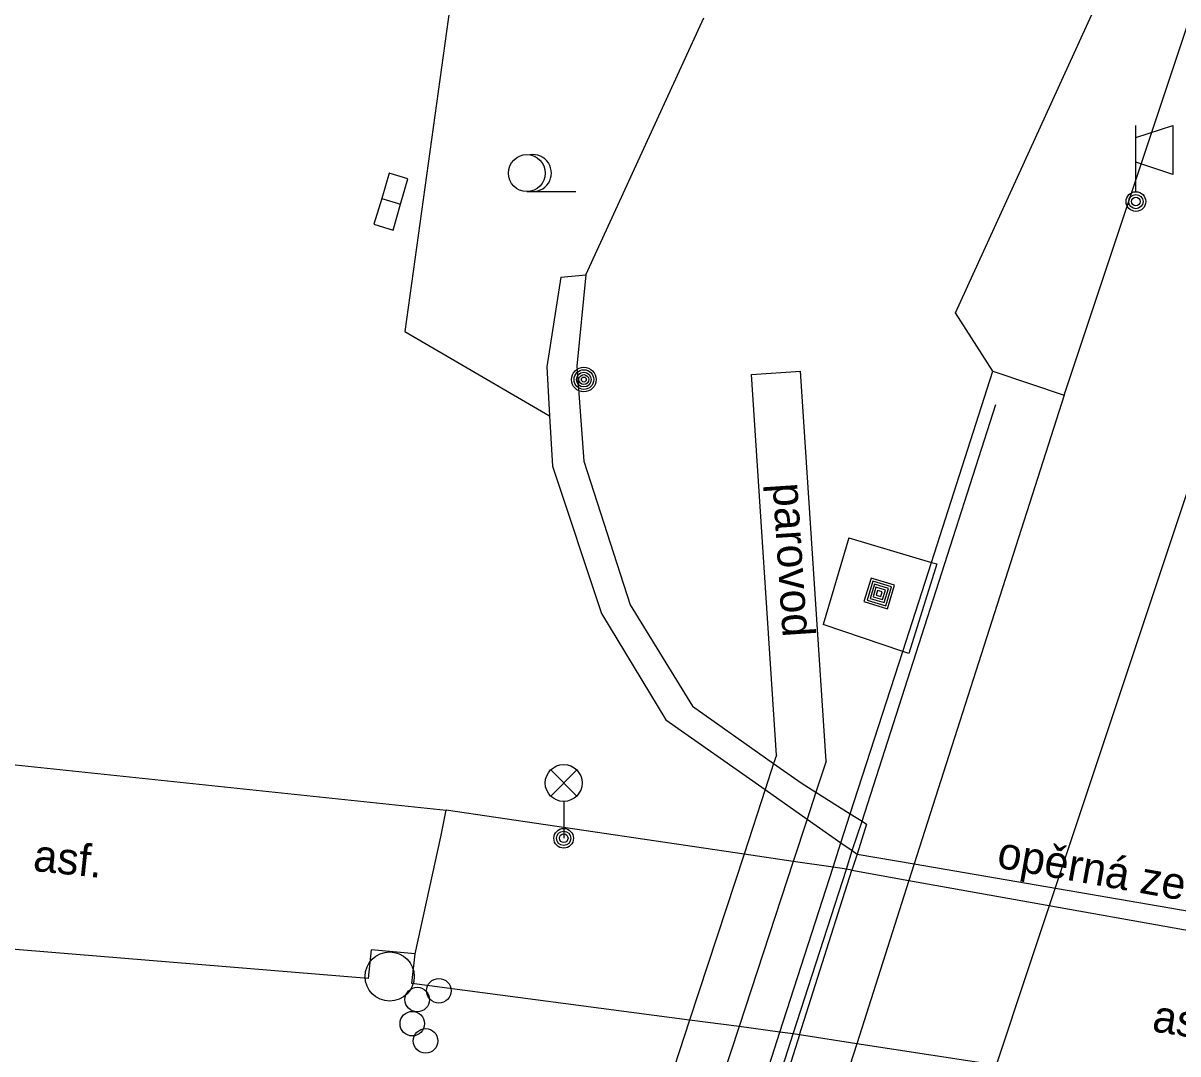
# Model space of a CAD drawing. Extents: x -596229 to -595156, y -1161237 to -1159376.
# Drawn here: x -596146.97 to -596123.47, y -1160269.69 to -1160248.72 of the extents above; entities that cross this region are included whole.
import ezdxf

# ---------------------------------------------------------------- set-up
doc = ezdxf.new("R2010")
doc.units = 0
for name, color, linetype in [('Level 25', 7, 'Continuous'), ('Level 27', 7, 'Continuous'), ('Level 28', 7, 'Continuous'), ('Level 33', 7, 'Continuous'), ('Level 36', 7, 'Continuous'), ('silnoproud - povrch.  znaky a  RIS  skut. velikost', 7, 'Continuous'), ('Specificka linie pasportu komunikaci', 7, 'Continuous'), ('TM - CD - osa koleji', 7, 'Continuous'), ('TM - chodniky - NP', 7, 'Continuous'), ('TM - chodniky - VP', 7, 'Continuous'), ('TM - horni hrana svahu', 7, 'Continuous'), ('TM - hranice souvisleho porostu (skupiny stromu_ kere)', 7, 'Continuous'), ('TM - komunikace - NP', 7, 'Continuous'), ('TM - komunikace - VP', 7, 'Continuous'), ('TM - letecke snimky - pomocna linie', 7, 'Continuous'), ('TM - pomocna konstrukcni linie', 7, 'Continuous'), ('TM - popis povrchu', 7, 'Continuous'), ('TM - poznamka', 7, 'Continuous'), ('TM - rozhrani ploch obecne - VN', 7, 'Continuous'), ('TM - rozhrani ploch obecne - VP', 7, 'Continuous'), ('TM - zabradli - VP', 7, 'Continuous'), ('TM - zed operna - VP', 7, 'Continuous')]:
    doc.layers.add(name, color=color, linetype=linetype)

msp = doc.modelspace()

# ---------------------------------------------------------------- linework, layer by layer
at = {"layer": 'Level 25'}
for points in [[(-596129.861, -1160260.487), (-596129.383, -1160260.631), (-596129.239, -1160260.153), (-596129.717, -1160260.009)], [(-596129.799, -1160260.454), (-596129.416, -1160260.569), (-596129.301, -1160260.186), (-596129.684, -1160260.071)], [(-596129.737, -1160260.42), (-596129.45, -1160260.507), (-596129.363, -1160260.22), (-596129.65, -1160260.133)], [(-596129.675, -1160260.387), (-596129.483, -1160260.445), (-596129.425, -1160260.253), (-596129.617, -1160260.195)], [(-596129.612, -1160260.353), (-596129.517, -1160260.382), (-596129.488, -1160260.287), (-596129.583, -1160260.258)]]:
    msp.add_lwpolyline(points, close=True, dxfattribs=at)
for radius in [0.25, 0.2, 0.15, 0.1, 0.05]:
    msp.add_circle((-596135.56, -1160255.97), radius, dxfattribs=at)
at = {"layer": 'Level 27'}
msp.add_circle((-596139.51, -1160268.11), 0.5, dxfattribs=at)
at = {"layer": 'Level 28'}
for centre in [(-596138.51, -1160268.4), (-596138.95, -1160268.58), (-596139.05, -1160269.07), (-596138.78, -1160269.42)]:
    msp.add_circle(centre, 0.25, dxfattribs=at)
at = {"layer": 'Level 33'}
for p, q in [((-596124.33, -1160252.15), (-596124.33, -1160250.8)), ((-596136.235, -1160264.44), (-596135.705, -1160263.91)), ((-596136.235, -1160263.91), (-596135.705, -1160264.44)), ((-596135.97, -1160264.55), (-596135.97, -1160265.3))]:
    msp.add_line(p, q, dxfattribs=at)
msp.add_lwpolyline([(-596124.33, -1160251.05), (-596123.58, -1160250.8), (-596123.58, -1160251.8), (-596124.33, -1160251.55)], dxfattribs=at)
for centre, radius in [((-596124.33, -1160252.35), 0.2), ((-596124.33, -1160252.35), 0.145), ((-596124.33, -1160252.35), 0.0876), ((-596135.97, -1160264.175), 0.375), ((-596135.97, -1160265.3), 0.2), ((-596135.97, -1160265.3), 0.145), ((-596135.97, -1160265.3), 0.0876)]:
    msp.add_circle(centre, radius, dxfattribs=at)
at = {"layer": 'Level 36'}
msp.add_line((-596136.72, -1160252.145), (-596135.72, -1160252.145), dxfattribs=at)
msp.add_circle((-596136.72, -1160251.77), 0.375, dxfattribs=at)
msp.add_arc((-596136.595, -1160251.77), 0.375, 260.4059, 99.5941, dxfattribs=at)
at = {"layer": 'silnoproud - povrch.  znaky a  RIS  skut. velikost'}
for points in [[(-596139.52, -1160251.77), (-596139.67, -1160252.29)], [(-596139.14, -1160251.89), (-596139.52, -1160251.77)], [(-596139.29, -1160252.4), (-596139.14, -1160251.89)], [(-596139.67, -1160252.29), (-596139.83, -1160252.81)], [(-596139.67, -1160252.29), (-596139.29, -1160252.4)], [(-596139.44, -1160252.93), (-596139.29, -1160252.4)], [(-596139.83, -1160252.81), (-596139.44, -1160252.93)]]:
    msp.add_lwpolyline(points, dxfattribs=at)
at = {"layer": 'Specificka linie pasportu komunikaci'}
for points in [[(-596138.99, -1160267.65), (-596138.47, -1160265.27), (-596138.36, -1160264.73)], [(-596131.17, -1160269.3), (-596130.11, -1160265.95)], [(-596131.17, -1160269.3), (-596132.69, -1160274.1)]]:
    msp.add_lwpolyline(points, dxfattribs=at)
at = {"layer": 'TM - CD - osa koleji'}
for points in [[(-596126.09, -1160266.67), (-596114.37, -1160231.51), (-596107.8, -1160211.78)], [(-596136.59, -1160298.24), (-596135.13, -1160293.84), (-596126.09, -1160266.67)]]:
    msp.add_lwpolyline(points, dxfattribs=at)
at = {"layer": 'TM - chodniky - NP'}
for points in [[(-596130.11, -1160265.95), (-596128.95, -1160266.16)], [(-596128.95, -1160266.16), (-596116.33, -1160268.41), (-596112.3, -1160269.13), (-596109.87, -1160269.56)]]:
    msp.add_lwpolyline(points, dxfattribs=at)
at = {"layer": 'TM - chodniky - VP'}
for points in [[(-596155.63, -1160262.91), (-596138.36, -1160264.73)], [(-596132.3, -1160265.62), (-596138.36, -1160264.73)], [(-596131.3, -1160265.77), (-596132.3, -1160265.62)], [(-596130.49, -1160265.89), (-596131.3, -1160265.77)], [(-596130.22, -1160265.93), (-596130.49, -1160265.89)], [(-596130.11, -1160265.95), (-596130.22, -1160265.93)]]:
    msp.add_lwpolyline(points, dxfattribs=at)
at = {"layer": 'TM - horni hrana svahu'}
msp.add_lwpolyline([(-596127.24, -1160255.8), (-596128, -1160254.61), (-596121.77, -1160240.97)], dxfattribs=at)
at = {"layer": 'TM - hranice souvisleho porostu (skupiny stromu_ kere)'}
for points in [[(-596138.25, -1160248.15), (-596139.2, -1160254.99)], [(-596135.52, -1160253.84), (-596133.12, -1160248.61)], [(-596139.2, -1160254.99), (-596136.26, -1160256.71)]]:
    msp.add_lwpolyline(points, dxfattribs=at)
at = {"layer": 'TM - komunikace - NP'}
for points in [[(-596130.01, -1160269.48), (-596131.17, -1160269.3)], [(-596110.79, -1160272.42), (-596130.01, -1160269.48)]]:
    msp.add_lwpolyline(points, dxfattribs=at)
at = {"layer": 'TM - komunikace - VP'}
for points in [[(-596138.99, -1160267.65), (-596139.89, -1160267.57), (-596139.95, -1160268.15), (-596152.99, -1160267.08), (-596155.18, -1160266.98)], [(-596139.06, -1160268.25), (-596138.99, -1160267.65)], [(-596133.41, -1160269), (-596139.06, -1160268.25)], [(-596132.4, -1160269.13), (-596133.41, -1160269)], [(-596131.57, -1160269.24), (-596132.4, -1160269.13)], [(-596131.3, -1160269.28), (-596131.57, -1160269.24)], [(-596131.17, -1160269.3), (-596131.3, -1160269.28)]]:
    msp.add_lwpolyline(points, dxfattribs=at)
at = {"layer": 'TM - letecke snimky - pomocna linie'}
msp.add_lwpolyline([(-596125.79, -1160256.29), (-596118.4, -1160234.12), (-596117.96, -1160232.79), (-596117.22, -1160230.56), (-596110.72, -1160211.09), (-596110.65, -1160210.83), (-596110.62, -1160210.75), (-596105.27, -1160194.66)], dxfattribs=at)
at = {"layer": 'TM - pomocna konstrukcni linie'}
msp.add_lwpolyline([(-596132.15, -1160255.87), (-596131.15, -1160255.8)], dxfattribs=at)
at = {"layer": 'TM - rozhrani ploch obecne - VN'}
for points in [[(-596131.64, -1160263.61), (-596132.15, -1160255.87)], [(-596130.63, -1160263.73), (-596131.15, -1160255.8)], [(-596131.64, -1160263.61), (-596131.7, -1160263.78)], [(-596131.7, -1160263.78), (-596131.87, -1160264.31)], [(-596130.63, -1160263.73), (-596130.84, -1160264.36)], [(-596131.87, -1160264.31), (-596132.3, -1160265.62)], [(-596130.84, -1160264.36), (-596131.02, -1160264.91)], [(-596131.02, -1160264.91), (-596131.3, -1160265.77)], [(-596132.3, -1160265.62), (-596133.41, -1160269)], [(-596131.3, -1160265.77), (-596132.4, -1160269.13)], [(-596133.41, -1160269), (-596134.98, -1160273.8)], [(-596132.4, -1160269.13), (-596133.98, -1160273.93)]]:
    msp.add_lwpolyline(points, dxfattribs=at)
at = {"layer": 'TM - rozhrani ploch obecne - VP'}
for points in [[(-596136.03, -1160253.89), (-596135.52, -1160253.84)], [(-596135.52, -1160253.84), (-596135.7, -1160255.7)], [(-596135.7, -1160255.7), (-596135.56, -1160257.63)], [(-596128.49, -1160259.69), (-596127.24, -1160255.8)], [(-596127.24, -1160255.8), (-596125.79, -1160256.29)], [(-596125.79, -1160256.29), (-596128.84, -1160265.82)], [(-596135.56, -1160257.63), (-596134.62, -1160260.55)], [(-596130.17, -1160259.19), (-596130.69, -1160260.95)], [(-596130.17, -1160259.19), (-596128.49, -1160259.69)], [(-596128.49, -1160259.69), (-596128.38, -1160259.72), (-596128.95, -1160261.54), (-596129.07, -1160261.5)], [(-596129.07, -1160261.5), (-596128.49, -1160259.69)], [(-596134.62, -1160260.55), (-596133.35, -1160262.61)], [(-596129.07, -1160261.5), (-596130.69, -1160260.95)], [(-596130.14, -1160264.8), (-596129.07, -1160261.5)], [(-596133.35, -1160262.61), (-596131.7, -1160263.78)], [(-596131.7, -1160263.78), (-596131.14, -1160264.17)], [(-596131.14, -1160264.17), (-596130.84, -1160264.36)], [(-596130.84, -1160264.36), (-596130.14, -1160264.8)], [(-596130.33, -1160265.39), (-596130.14, -1160264.8)], [(-596130.14, -1160264.8), (-596129.9, -1160264.95)], [(-596129.81, -1160265.01), (-596130, -1160265.62)], [(-596129.9, -1160264.95), (-596129.81, -1160265.01)], [(-596130.49, -1160265.89), (-596130.33, -1160265.39)], [(-596130, -1160265.62), (-596130.11, -1160265.95)], [(-596128.84, -1160265.82), (-596128.95, -1160266.16)], [(-596131.57, -1160269.24), (-596130.49, -1160265.89)], [(-596128.95, -1160266.16), (-596130.01, -1160269.48)], [(-596133.11, -1160274.05), (-596131.57, -1160269.24)], [(-596130.01, -1160269.48), (-596131.55, -1160274.26)]]:
    msp.add_lwpolyline(points, dxfattribs=at)
at = {"layer": 'TM - zabradli - VP'}
for points in [[(-596129.9, -1160264.95), (-596127.18, -1160256.48)], [(-596130.1, -1160265.55), (-596129.9, -1160264.95)], [(-596130.22, -1160265.93), (-596130.1, -1160265.55)], [(-596131.3, -1160269.28), (-596130.22, -1160265.93)], [(-596132.88, -1160274.21), (-596131.3, -1160269.28)]]:
    msp.add_lwpolyline(points, dxfattribs=at)
at = {"layer": 'TM - zed operna - VP'}
for points in [[(-596136.03, -1160253.89), (-596136.31, -1160255.71), (-596136.26, -1160256.71)], [(-596136.26, -1160256.71), (-596136.2, -1160257.73), (-596135.2, -1160260.73), (-596133.89, -1160262.89), (-596131.87, -1160264.31)], [(-596131.87, -1160264.31), (-596131.02, -1160264.91)], [(-596131.02, -1160264.91), (-596130.33, -1160265.39)], [(-596130.33, -1160265.39), (-596130.1, -1160265.55)], [(-596130.1, -1160265.55), (-596130, -1160265.62)], [(-596130, -1160265.62), (-596128.84, -1160265.82)], [(-596128.84, -1160265.82), (-596109.73, -1160269.11)]]:
    msp.add_lwpolyline(points, dxfattribs=at)

# ---------------------------------------------------------------- texts
at = {"layer": 'TM - popis povrchu'}
for rotation, p in [(354, (-596146.78, -1160265.96)), (350.823, (-596124.02, -1160269.22))]:
    msp.add_text('asf.', height=0.65, rotation=rotation, dxfattribs=at).set_placement(p)
at = {"layer": 'TM - poznamka'}
for s, rotation, p in [('parovod', 273.793, (-596131.72, -1160258.09)), ('opěrná zeď mostu', 349.935, (-596127.18, -1160265.89))]:
    msp.add_text(s, height=0.65, rotation=rotation, dxfattribs=at).set_placement(p)

doc.saveas('drawing.dxf')
